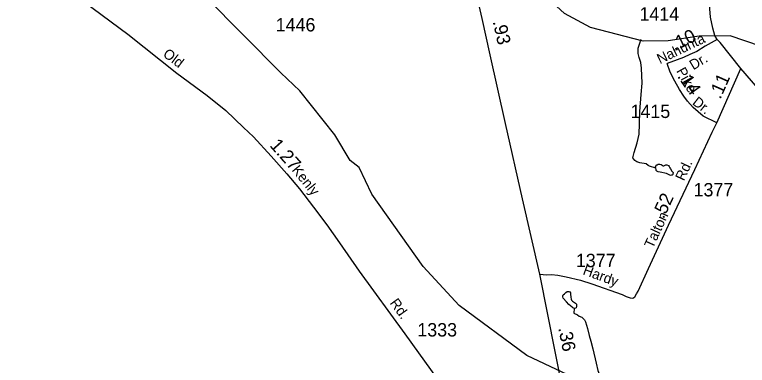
# Model space of a CAD drawing. Extents: x 2206922 to 2357709, y 510027 to 673830.
# Drawn here: x 2276077 to 2282944, y 629329 to 632611 of the extents above; entities that cross this region are included whole.
import ezdxf

# ---------------------------------------------------------------- set-up
doc = ezdxf.new("R2010")
doc.units = 0
for name, color, linetype in [('Exist Hydrographic Creek Single Shore', 7, 'Continuous'), ('Exist Hydrographic Misc Water Feature', 7, 'Continuous'), ('Exist Road Primary NC Attributed', 7, 'Continuous'), ('Exist Road Primary NC Mileage Hundredths English Label', 7, 'Continuous'), ('Exist Road Secondary Mileage Hundredths English Label', 7, 'Continuous'), ('Exist Road Secondary Type 51 Attributed', 7, 'Continuous'), ('Exist Road Secondary Type 51 Label', 7, 'Continuous'), ('Exist Road Secondary Type 51 Number Label', 7, 'Continuous')]:
    doc.layers.add(name, color=color, linetype=linetype)

msp = doc.modelspace()

# ---------------------------------------------------------------- linework, layer by layer
at = {"layer": 'Exist Hydrographic Creek Single Shore'}
msp.add_lwpolyline([(2282141.7, 628825.4), (2280878.6, 629421.7), (2280241.5, 629890.5), (2279904.6, 630254.8), (2279423.5, 630930.4), (2279304.6, 631182), (2279220.5, 631246), (2279076.6, 631485.1), (2278748.5, 631898.4), (2278571.6, 632066), (2277869.9, 632777.3), (2277718.4, 633135.7), (2277667.9, 633167.9), (2277631.1, 633278.2), (2277433.7, 633489.5), (2277222.4, 633870.9), (2276901, 634463.6), (2276755.4, 634720.1), (2276648.4, 635428.5), (2276616.2, 635589.3), (2276533.8, 636211.9)], dxfattribs=at)
at = {"layer": 'Exist Hydrographic Misc Water Feature'}
for points in [[(2283890, 632293.6), (2283466.6, 632360.1), (2283191.6, 632306.6), (2283066.7, 632315.7), (2282782.7, 632413.3), (2282491.5, 632409.4), (2282200.6, 632366.1), (2281967.6, 632364.3), (2281474.7, 632492.3), (2281231.5, 632621.9), (2281080.6, 632762.7), (2281011.7, 632944.5), (2281067.7, 633238.6), (2281157.7, 633387.6), (2281146.6, 633696.1), (2280805.6, 634591.8), (2280804.6, 634677.1)], [(2282086.2, 631174.5), (2282026.1, 631194.1), (2282013.8, 631200), (2281995.7, 631213.7), (2281935.6, 631225.2), (2281907.6, 631235.1), (2281889.5, 631244.7), (2281871.3, 631270.6), (2281883.1, 631320.7), (2281910, 631410.7), (2281931.3, 631493.1), (2281934.4, 631590.8), (2281937.3, 631704.7), (2281947.3, 631863), (2281956.6, 631971.1), (2281951.2, 632111), (2281947.1, 632164.8), (2281930.5, 632210.6), (2281921.9, 632246.4), (2281921.7, 632296.3), (2281934.8, 632344.6), (2281946.9, 632376.5), (2281948.6, 632380.7)], [(2282086.2, 631174.5), (2282084.1, 631182.6), (2282083.9, 631188.7), (2282085.9, 631194.4), (2282095.8, 631204.7), (2282102.1, 631206.6), (2282107.9, 631210.6), (2282115.9, 631213), (2282123.5, 631213.1), (2282135.6, 631208.9), (2282145.8, 631203.3), (2282155.9, 631197.3), (2282159.8, 631195.5), (2282165.9, 631199.4), (2282173.9, 631203.5), (2282179.7, 631205.4), (2282187.7, 631205.4), (2282203.9, 631199.8), (2282211.8, 631189.6), (2282216.4, 631177.6), (2282223.9, 631167.9), (2282236.5, 631147.8), (2282248.1, 631132.3), (2282248.6, 631126.1), (2282246.7, 631119.9), (2282244.7, 631116.2), (2282238.7, 631110.2), (2282234.4, 631108), (2282224.8, 631105.8), (2282206.3, 631115.9), (2282184.8, 631123.6), (2282126.1, 631136.8), (2282106.5, 631140.6), (2282094.1, 631146.5), (2282090.7, 631152.8), (2282088, 631160.5), (2282086.2, 631174.5)], [(2281316.1, 629864.5), (2281308.1, 629866.5), (2281302.2, 629872.3), (2281271.6, 629898), (2281249.7, 629924), (2281217.3, 629957.7), (2281213.4, 629971.7), (2281213.4, 629979.3), (2281217.1, 629989.3), (2281228.6, 629999.7), (2281242.9, 630011.8), (2281255, 630019.7), (2281270.8, 630020.2), (2281279, 630016.1), (2281285, 630008.3), (2281286.8, 629996.3), (2281289.3, 629968.3), (2281291.5, 629948.1), (2281295.8, 629938.1), (2281303.8, 629930.4), (2281323.5, 629916.5), (2281334, 629910.4), (2281342.2, 629902.8), (2281343.8, 629894.8), (2281343.8, 629886.7), (2281342, 629878.9), (2281338.1, 629868.5), (2281331.9, 629864.6), (2281321.7, 629861.4), (2281316.1, 629864.5)], [(2281321.7, 629861.4), (2281318.7, 629818.9), (2281351.2, 629800.5), (2281369.1, 629790.5), (2281391.8, 629779), (2281405.6, 629766.8), (2281418.1, 629755.1), (2281427.7, 629737), (2281444.3, 629673.3), (2281460.9, 629609.6), (2281477.6, 629555.6), (2281496.4, 629482.2), (2281525.5, 629348.4), (2281542.1, 629280.6), (2281566.3, 629218.6), (2281585, 629182.9)]]:
    msp.add_lwpolyline(points, dxfattribs=at)
at = {"layer": 'Exist Road Primary NC Attributed'}
for points in [[(2280999.4, 630181.5), (2280836.5, 630887.5), (2280678.4, 631591.1), (2280534.3, 632235.3), (2280457.5, 632575.3), (2280413.7, 632769.7), (2280380.8, 632922.5), (2280349.5, 633080.7), (2280324.4, 633265.7), (2280293.1, 633521.1), (2280257.1, 633875.3), (2280198.8, 634385.5), (2280191.7, 634515.4), (2280178.6, 634621.2), (2280161.6, 634728.9), (2280122.3, 634878.5), (2280089.5, 634988)], [(2281367.1, 628343.5), (2281360.5, 628393.4), (2281216.1, 629081.7), (2280999.4, 630181.5)]]:
    msp.add_lwpolyline(points, dxfattribs=at)
at = {"layer": 'Exist Road Secondary Type 51 Attributed'}
msp.add_line((2282658, 631599.8), (2282883.5, 632108.3), dxfattribs=at)
for points in [[(2282660.4, 632379.6), (2282640, 632417.4), (2282619.3, 632485.2), (2282598.4, 632587), (2282591.6, 632666.9), (2282598.5, 632788.9), (2282622.8, 632963), (2282713.4, 633319.6), (2282812, 633682.5), (2282860, 633892.8), (2282874.9, 634006.9), (2282884.2, 634080.9), (2282877.3, 634182.8), (2282855.9, 634536.5), (2282821.7, 634979.8)], [(2275988, 633421.7), (2276049.6, 633305.9), (2276089.9, 633233.7), (2276132.3, 633189.9), (2276176.6, 633144.3), (2276233.1, 633102.9), (2276559.3, 632859.7), (2277136.9, 632428.3), (2277598, 632062.2), (2277882.3, 631855.6), (2278056.4, 631713.2), (2278222.1, 631554.9), (2278315.5, 631466.7), (2278481, 631286.9), (2278627.7, 631122.5), (2278747.6, 630979.6), (2278879.1, 630809), (2279002.7, 630644.1), (2279120, 630476.9), (2279306.4, 630210.4), (2279732.4, 629623.5), (2280230.1, 628934.6), (2280515.5, 628537.5)], [(2282660.4, 632379.6), (2282547.1, 632314.7), (2282470.1, 632267.4), (2282404.3, 632237.6), (2282346.3, 632211), (2282286.8, 632187.5), (2282191.3, 632153)], [(2282883.5, 632108.3), (2282690.6, 632350), (2282660.4, 632379.6)], [(2282658, 631599.8), (2282529.6, 631662.4), (2282435.6, 631740.8), (2282383.9, 631801.9), (2282347.9, 631848.9), (2282307.2, 631911.6), (2282263.3, 631988.4), (2282219.5, 632073.1), (2282191.3, 632153)], [(2284416.8, 630230.8), (2284002.8, 630771.1), (2283632.2, 631226), (2283043.3, 631924.2), (2282883.5, 632108.3)], [(2280999.4, 630181.5), (2281062.1, 630176), (2281109.1, 630179.1), (2281167, 630172.8), (2281245.3, 630158.7), (2281380, 630125.8), (2281484.9, 630091.3), (2281769.2, 629992.6), (2281807.6, 629972.2), (2281846.7, 629959.7), (2281871.8, 629956.6), (2281890.6, 629969.1), (2281904.7, 629997.3), (2281921.9, 630024.7), (2282017.4, 630236.3), (2282205.4, 630640.6), (2282452.8, 631162.5), (2282614.2, 631510.4), (2282658, 631599.8)]]:
    msp.add_lwpolyline(points, dxfattribs=at)

# ---------------------------------------------------------------- texts
at = {"layer": 'Exist Road Primary NC Mileage Hundredths English Label'}
for s, rotation, p in [('.93', 282.7166, (2280556.4, 632546.2)), ('.36', 281.14814, (2281171, 629677.9))]:
    msp.add_text(s, height=125, rotation=rotation, dxfattribs=at).set_placement(p)
at = {"layer": 'Exist Road Secondary Mileage Hundredths English Label'}
for s, rotation, p in [('.10', 26.24073, (2282265.7, 632267.9)), ('.14', 304.98689, (2282282.8, 632033.8)), ('.11', 66.0463, (2282691, 631813.1)), ('1.27', 311.72531, (2278461.2, 631383.2)), ('.52', 65.07029, (2282159.6, 630692.9))]:
    msp.add_text(s, height=125, rotation=rotation, dxfattribs=at).set_placement(p)
at = {"layer": 'Exist Road Secondary Type 51 Label'}
for s, rotation, p in [('Nahunta', 25.59728, (2282124.7, 632147.1)), ('Old', 322.64632, (2277459, 632227.5)), ('Dr.', 30.77562, (2282437.1, 632089.6)), ('Pike', 299.1887, (2282275.1, 632085.1)), ('Dr.', 321.97962, (2282421.6, 631777.2)), ('Kenly', 309.09052, (2278668.8, 631154.8)), ('Rd.', 65.32068, (2282349.9, 631048.8)), ('Talton', 65.32068, (2282059.4, 630416.7)), ('Hardy', 339.88124, (2281395, 630182.1)), ('Rd.', 305.79228, (2279588.9, 629912.6))]:
    msp.add_text(s, height=95, rotation=rotation, dxfattribs=at).set_placement(p)
at = {"layer": 'Exist Road Secondary Type 51 Number Label'}
for s, p in [('1414', (2281933, 632555)), ('1446', (2278523.3, 632453.9)), ('1415', (2281849.3, 631643.8)), ('1377', (2282439.8, 630910.3)), ('1377', (2281336.7, 630247.9)), ('1333', (2279851, 629599.1))]:
    msp.add_text(s, height=125, dxfattribs=at).set_placement(p)

doc.saveas('drawing.dxf')
